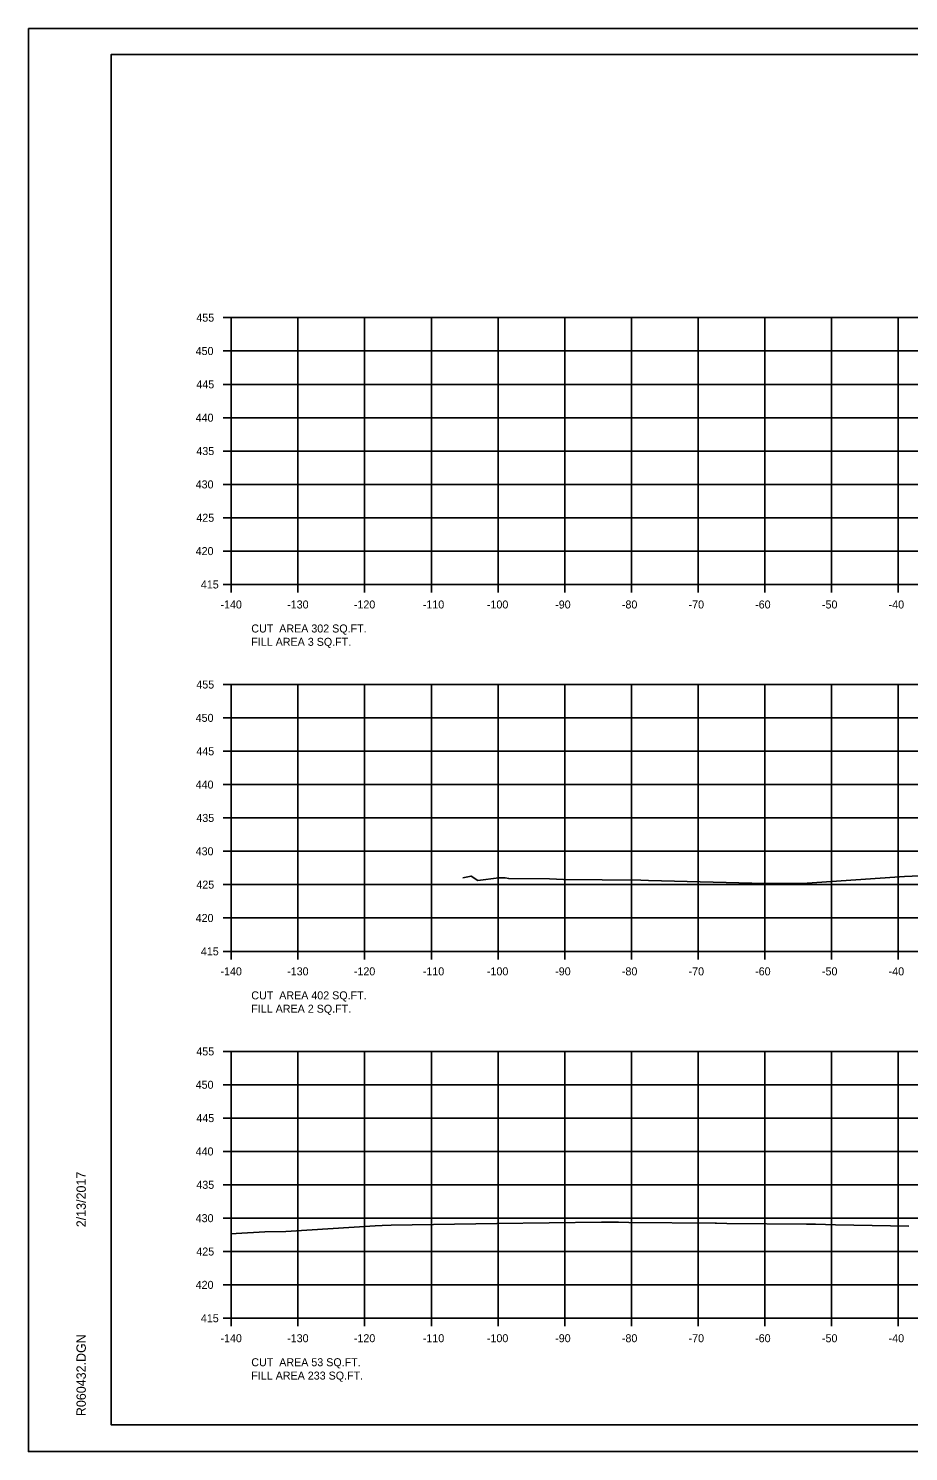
# Model space of a CAD drawing. Extents: x 1538688 to 1540766, y 656250 to 671912.
# Drawn here: x 1540432.5 to 1540564.5, y 656484.1 to 656697.4 of the extents above; entities that cross this region are included whole.
import ezdxf

# ---------------------------------------------------------------- set-up
doc = ezdxf.new("R2010")
doc.units = 0
for name, color, linetype in [('18', 7, 'Continuous'), ('22', 7, 'Continuous'), ('26', 7, 'Continuous'), ('Borings', 7, 'Continuous'), ('Horizontal Alignment', 7, 'Continuous'), ('RipRap', 7, 'Continuous')]:
    doc.layers.add(name, color=color, linetype=linetype)

msp = doc.modelspace()

# ---------------------------------------------------------------- linework, layer by layer
at = {"layer": '18'}
for points in [[(1540497.64, 656570.06), (1540498.9, 656570.32), (1540499.93, 656569.66), (1540503.05, 656570.08), (1540504, 656570.08), (1540504.55, 656569.96), (1540510.66, 656569.89), (1540512.73, 656569.82), (1540524.36, 656569.71), (1540525.48, 656569.67), (1540542.92, 656569.19), (1540549.28, 656569.26), (1540563.87, 656570.27), (1540570.75, 656570.54), (1540577.56, 656570.82), (1540581.59, 656571.12), (1540587.67, 656571.64), (1540592.05, 656572.35), (1540593.18, 656572.52), (1540594.76, 656572.68), (1540602.93, 656573.55), (1540615.13, 656573.21)], [(1540462.94, 656516.71), (1540463.69, 656516.74), (1540467.98, 656517), (1540471.1, 656517.05), (1540484.53, 656517.87), (1540485.58, 656517.95), (1540486.9, 656517.98), (1540502.75, 656518.23), (1540518.45, 656518.44), (1540520.98, 656518.42), (1540522.54, 656518.41), (1540535.48, 656518.27), (1540535.72, 656518.27), (1540537.23, 656518.25), (1540549.2, 656518.15), (1540550.55, 656518.16), (1540553.52, 656518.06), (1540564.55, 656517.86)]]:
    msp.add_lwpolyline(points, dxfattribs=at)
at = {"layer": '22'}
for p, q in [((1540462.94, 656654.04), (1540742.94, 656654.04)), ((1540462.94, 656614.04), (1540462.94, 656654.04)), ((1540472.94, 656614.04), (1540472.94, 656654.04)), ((1540482.94, 656614.04), (1540482.94, 656654.04)), ((1540492.94, 656614.04), (1540492.94, 656654.04)), ((1540502.94, 656614.04), (1540502.94, 656654.04)), ((1540512.94, 656614.04), (1540512.94, 656654.04)), ((1540522.94, 656614.04), (1540522.94, 656654.04)), ((1540532.94, 656614.04), (1540532.94, 656654.04)), ((1540542.94, 656614.04), (1540542.94, 656654.04)), ((1540552.94, 656614.04), (1540552.94, 656654.04)), ((1540562.94, 656614.04), (1540562.94, 656654.04)), ((1540462.94, 656649.04), (1540742.94, 656649.04)), ((1540462.94, 656644.04), (1540742.94, 656644.04)), ((1540462.94, 656639.04), (1540742.94, 656639.04)), ((1540462.94, 656634.04), (1540742.94, 656634.04)), ((1540462.94, 656629.04), (1540742.94, 656629.04)), ((1540462.94, 656624.04), (1540742.94, 656624.04)), ((1540462.94, 656619.04), (1540742.94, 656619.04)), ((1540462.94, 656614.04), (1540742.94, 656614.04)), ((1540462.94, 656599.04), (1540742.94, 656599.04)), ((1540462.94, 656559.04), (1540462.94, 656599.04)), ((1540472.94, 656559.04), (1540472.94, 656599.04)), ((1540482.94, 656559.04), (1540482.94, 656599.04)), ((1540492.94, 656559.04), (1540492.94, 656599.04)), ((1540502.94, 656559.04), (1540502.94, 656599.04)), ((1540512.94, 656559.04), (1540512.94, 656599.04)), ((1540522.94, 656559.04), (1540522.94, 656599.04)), ((1540532.94, 656559.04), (1540532.94, 656599.04)), ((1540542.94, 656559.04), (1540542.94, 656599.04)), ((1540552.94, 656559.04), (1540552.94, 656599.04)), ((1540562.94, 656559.04), (1540562.94, 656599.04)), ((1540462.94, 656594.04), (1540742.94, 656594.04)), ((1540462.94, 656589.04), (1540742.94, 656589.04)), ((1540462.94, 656584.04), (1540742.94, 656584.04)), ((1540462.94, 656579.04), (1540742.94, 656579.04)), ((1540462.94, 656574.04), (1540742.94, 656574.04)), ((1540462.94, 656569.04), (1540742.94, 656569.04)), ((1540462.94, 656564.04), (1540742.94, 656564.04)), ((1540462.94, 656559.04), (1540742.94, 656559.04)), ((1540462.94, 656544.04), (1540742.94, 656544.04)), ((1540462.94, 656504.04), (1540462.94, 656544.04)), ((1540472.94, 656504.04), (1540472.94, 656544.04)), ((1540482.94, 656504.04), (1540482.94, 656544.04)), ((1540492.94, 656504.04), (1540492.94, 656544.04)), ((1540502.94, 656504.04), (1540502.94, 656544.04)), ((1540512.94, 656504.04), (1540512.94, 656544.04)), ((1540522.94, 656504.04), (1540522.94, 656544.04)), ((1540532.94, 656504.04), (1540532.94, 656544.04)), ((1540542.94, 656504.04), (1540542.94, 656544.04)), ((1540552.94, 656504.04), (1540552.94, 656544.04)), ((1540562.94, 656504.04), (1540562.94, 656544.04)), ((1540462.94, 656539.04), (1540742.94, 656539.04)), ((1540462.94, 656534.04), (1540742.94, 656534.04)), ((1540462.94, 656529.04), (1540742.94, 656529.04)), ((1540462.94, 656524.04), (1540742.94, 656524.04)), ((1540462.94, 656519.04), (1540742.94, 656519.04)), ((1540462.94, 656514.04), (1540742.94, 656514.04)), ((1540462.94, 656509.04), (1540742.94, 656509.04)), ((1540462.94, 656504.04), (1540742.94, 656504.04))]:
    msp.add_line(p, q, dxfattribs=at)
at = {"layer": '26'}
for p, q in [((1540432.54, 656697.39), (1540765.87, 656697.39)), ((1540432.54, 656484.06), (1540765.87, 656484.06))]:
    msp.add_line(p, q, dxfattribs=at)
for points in [[(1540432.53, 656697.39), (1540765.87, 656697.39), (1540765.87, 656484.05), (1540432.53, 656484.05)], [(1540678.86, 656693.5), (1540678.86, 656683.62), (1540714.59, 656683.62), (1540714.59, 656680.7), (1540737.79, 656680.7), (1540737.79, 656656.36), (1540761.12, 656656.36), (1540761.12, 656488.04), (1540444.94, 656488.04), (1540444.94, 656693.5)]]:
    msp.add_lwpolyline(points, close=True, dxfattribs=at)
at = {"layer": 'Borings'}
for p, q in [((1540461.74, 656654.04), (1540462.94, 656654.04)), ((1540462.94, 656614.04), (1540462.94, 656654.04)), ((1540461.74, 656649.04), (1540462.94, 656649.04)), ((1540461.74, 656644.04), (1540462.94, 656644.04)), ((1540461.74, 656639.04), (1540462.94, 656639.04)), ((1540461.74, 656634.04), (1540462.94, 656634.04)), ((1540461.74, 656629.04), (1540462.94, 656629.04)), ((1540461.74, 656624.04), (1540462.94, 656624.04)), ((1540461.74, 656619.04), (1540462.94, 656619.04)), ((1540461.74, 656614.04), (1540462.94, 656614.04)), ((1540462.94, 656614.04), (1540742.94, 656614.04)), ((1540462.94, 656612.84), (1540462.94, 656614.04)), ((1540472.94, 656612.84), (1540472.94, 656614.04)), ((1540482.94, 656612.84), (1540482.94, 656614.04)), ((1540492.94, 656612.84), (1540492.94, 656614.04)), ((1540502.94, 656612.84), (1540502.94, 656614.04)), ((1540512.94, 656612.84), (1540512.94, 656614.04)), ((1540522.94, 656612.84), (1540522.94, 656614.04)), ((1540532.94, 656612.84), (1540532.94, 656614.04)), ((1540542.94, 656612.84), (1540542.94, 656614.04)), ((1540552.94, 656612.84), (1540552.94, 656614.04)), ((1540562.94, 656612.84), (1540562.94, 656614.04)), ((1540461.74, 656599.04), (1540462.94, 656599.04)), ((1540462.94, 656559.04), (1540462.94, 656599.04)), ((1540461.74, 656594.04), (1540462.94, 656594.04)), ((1540461.74, 656589.04), (1540462.94, 656589.04)), ((1540461.74, 656584.04), (1540462.94, 656584.04)), ((1540461.74, 656579.04), (1540462.94, 656579.04)), ((1540461.74, 656574.04), (1540462.94, 656574.04)), ((1540461.74, 656569.04), (1540462.94, 656569.04)), ((1540461.74, 656564.04), (1540462.94, 656564.04)), ((1540461.74, 656559.04), (1540462.94, 656559.04)), ((1540462.94, 656559.04), (1540742.94, 656559.04)), ((1540462.94, 656557.84), (1540462.94, 656559.04)), ((1540472.94, 656557.84), (1540472.94, 656559.04)), ((1540482.94, 656557.84), (1540482.94, 656559.04)), ((1540492.94, 656557.84), (1540492.94, 656559.04)), ((1540502.94, 656557.84), (1540502.94, 656559.04)), ((1540512.94, 656557.84), (1540512.94, 656559.04)), ((1540522.94, 656557.84), (1540522.94, 656559.04)), ((1540532.94, 656557.84), (1540532.94, 656559.04)), ((1540542.94, 656557.84), (1540542.94, 656559.04)), ((1540552.94, 656557.84), (1540552.94, 656559.04)), ((1540562.94, 656557.84), (1540562.94, 656559.04)), ((1540461.74, 656544.04), (1540462.94, 656544.04)), ((1540462.94, 656504.04), (1540462.94, 656544.04)), ((1540461.74, 656539.04), (1540462.94, 656539.04)), ((1540461.74, 656534.04), (1540462.94, 656534.04)), ((1540461.74, 656529.04), (1540462.94, 656529.04)), ((1540461.74, 656524.04), (1540462.94, 656524.04)), ((1540461.74, 656519.04), (1540462.94, 656519.04)), ((1540461.74, 656514.04), (1540462.94, 656514.04)), ((1540461.74, 656509.04), (1540462.94, 656509.04)), ((1540461.74, 656504.04), (1540462.94, 656504.04)), ((1540462.94, 656504.04), (1540742.94, 656504.04)), ((1540462.94, 656502.84), (1540462.94, 656504.04)), ((1540472.94, 656502.84), (1540472.94, 656504.04)), ((1540482.94, 656502.84), (1540482.94, 656504.04)), ((1540492.94, 656502.84), (1540492.94, 656504.04)), ((1540502.94, 656502.84), (1540502.94, 656504.04)), ((1540512.94, 656502.84), (1540512.94, 656504.04)), ((1540522.94, 656502.84), (1540522.94, 656504.04)), ((1540532.94, 656502.84), (1540532.94, 656504.04)), ((1540542.94, 656502.84), (1540542.94, 656504.04)), ((1540552.94, 656502.84), (1540552.94, 656504.04)), ((1540562.94, 656502.84), (1540562.94, 656504.04))]:
    msp.add_line(p, q, dxfattribs=at)
at = {"layer": 'RipRap'}
for p, q in [((1540444.94, 656693.5), (1540761.12, 656693.5)), ((1540444.94, 656488.04), (1540444.94, 656693.5)), ((1540444.94, 656488.04), (1540444.94, 656488.04)), ((1540761.12, 656488.04), (1540444.94, 656488.04))]:
    msp.add_line(p, q, dxfattribs=at)

# ---------------------------------------------------------------- texts
at = {"layer": 'Horizontal Alignment'}
for s, p in [('455', (1540457.7, 656653.44)), ('450', (1540457.6, 656648.44)), ('445', (1540457.7, 656643.44)), ('440', (1540457.6, 656638.44)), ('435', (1540457.7, 656633.44)), ('430', (1540457.6, 656628.44)), ('425', (1540457.7, 656623.44)), ('420', (1540457.6, 656618.44)), ('415', (1540458.38, 656613.44)), ('-140', (1540461.32, 656610.44)), ('-130', (1540471.32, 656610.44)), ('-120', (1540481.32, 656610.44)), ('-110', (1540491.66, 656610.44)), ('-100', (1540501.27, 656610.44)), ('-90', (1540511.51, 656610.44)), ('-80', (1540521.51, 656610.44)), ('-70', (1540531.51, 656610.44)), ('-60', (1540541.49, 656610.44)), ('-50', (1540551.51, 656610.44)), ('-40', (1540561.51, 656610.44)), ('CUT  AREA 302 SQ.FT.', (1540465.94, 656606.84)), ('FILL AREA 3 SQ.FT.', (1540465.94, 656604.84)), ('455', (1540457.7, 656598.44)), ('450', (1540457.6, 656593.44)), ('445', (1540457.7, 656588.44)), ('440', (1540457.6, 656583.44)), ('435', (1540457.7, 656578.44)), ('430', (1540457.6, 656573.44)), ('425', (1540457.7, 656568.44)), ('420', (1540457.6, 656563.44)), ('415', (1540458.38, 656558.44)), ('-140', (1540461.32, 656555.44)), ('-130', (1540471.32, 656555.44)), ('-120', (1540481.32, 656555.44)), ('-110', (1540491.66, 656555.44)), ('-100', (1540501.27, 656555.44)), ('-90', (1540511.51, 656555.44)), ('-80', (1540521.51, 656555.44)), ('-70', (1540531.51, 656555.44)), ('-60', (1540541.49, 656555.44)), ('-50', (1540551.51, 656555.44)), ('-40', (1540561.51, 656555.44)), ('CUT  AREA 402 SQ.FT.', (1540465.94, 656551.84)), ('FILL AREA 2 SQ.FT.', (1540465.94, 656549.84)), ('455', (1540457.7, 656543.44)), ('450', (1540457.6, 656538.44)), ('445', (1540457.7, 656533.44)), ('440', (1540457.6, 656528.44)), ('435', (1540457.7, 656523.44)), ('430', (1540457.6, 656518.44)), ('425', (1540457.7, 656513.44)), ('420', (1540457.6, 656508.44)), ('415', (1540458.38, 656503.44)), ('-140', (1540461.32, 656500.44)), ('-130', (1540471.32, 656500.44)), ('-120', (1540481.32, 656500.44)), ('-110', (1540491.66, 656500.44)), ('-100', (1540501.27, 656500.44)), ('-90', (1540511.51, 656500.44)), ('-80', (1540521.51, 656500.44)), ('-70', (1540531.51, 656500.44)), ('-60', (1540541.49, 656500.44)), ('-50', (1540551.51, 656500.44)), ('-40', (1540561.51, 656500.44)), ('CUT  AREA 53 SQ.FT.', (1540465.94, 656496.84)), ('FILL AREA 233 SQ.FT.', (1540465.94, 656494.84))]:
    msp.add_text(s, height=1.2, dxfattribs=at).set_placement(p)
at = {"layer": 'RipRap'}
for s, p in [('2/13/2017', (1540441.13, 656517.68)), ('R060432.DGN', (1540441.13, 656489.36))]:
    msp.add_text(s, height=1.4, rotation=90, dxfattribs=at).set_placement(p)

doc.saveas('drawing.dxf')
